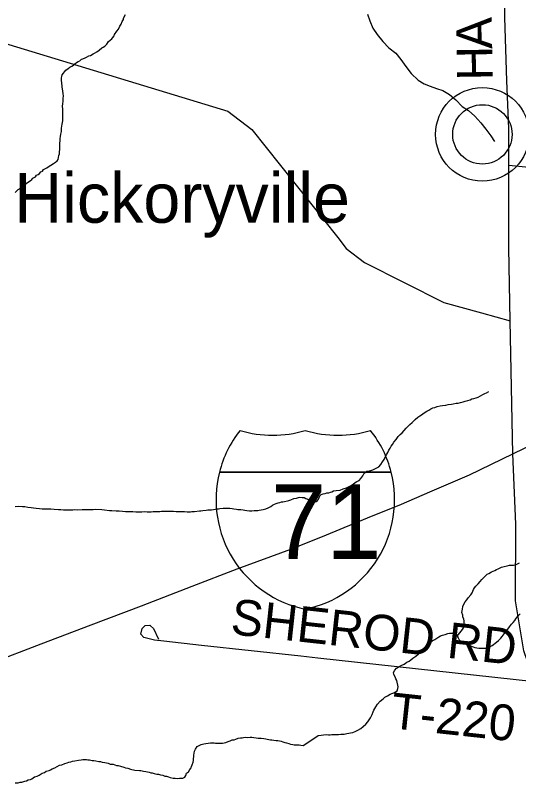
# Model space of a CAD drawing. Extents: x 0 to 1064, y 0 to 440.
# Drawn here: x 412.76 to 425.56, y 253.32 to 273.01 of the extents above; entities that cross this region are included whole.
import ezdxf

# ---------------------------------------------------------------- set-up
doc = ezdxf.new("R2010")
doc.units = 0
for name, color, linetype in [('GM_X_County_Road', 7, 'Continuous'), ('GM_X_County_Road_Text', 7, 'Continuous'), ('GM_X_Interstate_Location', 7, 'Continuous'), ('GM_X_Interstate_Route', 7, 'Continuous'), ('GM_X_Interstate_Shield', 7, 'Continuous'), ('GM_X_Minor_River', 7, 'Continuous'), ('GM_X_Township_Road', 7, 'Continuous'), ('GM_X_Township_Road_Text', 7, 'Continuous'), ('GM_X_Unincorporated', 7, 'Continuous'), ('GM_X_Unincorporated_Location', 7, 'Continuous'), ('GM_X_Unincorporated_Text', 7, 'Continuous')]:
    doc.layers.add(name, color=color, linetype=linetype)

msp = doc.modelspace()

# ---------------------------------------------------------------- linework, layer by layer
at = {"layer": 'GM_X_County_Road'}
msp.add_lwpolyline([(430.223, 246.53), (429.826, 247.63), (429.497, 249.105), (429.173, 250.495), (428.978, 250.85), (427.46, 253.381), (426.869, 254.386), (426.681, 254.735), (426.153, 255.533), (425.968, 256.065), (425.695, 256.851), (425.485, 258.124), (425.491, 260.073), (425.418, 261.86), (425.352, 265.246), (425.316, 267.102), (425.315, 268.577), (425.315, 269.19), (425.315, 270.132), (425.261, 271.341), (425.214, 272.957), (425.2, 274.403)], dxfattribs=at)
at = {"layer": 'GM_X_Interstate_Route'}
msp.add_lwpolyline([(398.964, 251.526), (400.345, 252.046), (402.078, 252.695), (403.86, 253.387), (405.35, 253.96), (406.633, 254.438), (407.929, 254.934), (409.486, 255.537), (410.763, 256.009), (412.125, 256.535), (413.415, 257.031), (414.686, 257.515), (415.963, 257.994), (417.253, 258.496), (418.402, 258.933), (419.77, 259.44), (420.673, 259.799), (421.721, 260.232), (422.583, 260.581), (423.306, 260.898), (424.315, 261.328), (425.418, 261.86), (426.288, 262.282)], dxfattribs=at)
at = {"layer": 'GM_X_Interstate_Shield'}
for p, q in [((417.949, 261.39), (422.321, 261.39)), ((422.321, 261.39), (417.949, 261.39)), ((422.321, 261.39), (417.949, 261.39))]:
    msp.add_line(p, q, dxfattribs=at)
for centre, start, end in [((420.704, 260.694), 141.669, 165.8066), ((419.305, 265.173), 253.0091, 286.9909), ((420.966, 265.173), 253.0091, 286.9909), ((419.567, 260.694), 14.1934, 38.331), ((420.704, 260.694), 165.8066, 258.463), ((419.567, 260.694), 281.537, 14.1934)]:
    msp.add_arc(centre, 2.841, start, end, dxfattribs=at)
at = {"layer": 'GM_X_Minor_River'}
for points in [[(413.976, 270.903), (413.978, 270.952), (413.973, 271.019), (413.962, 271.08), (413.957, 271.141), (413.946, 271.184), (413.947, 271.227), (413.936, 271.269), (413.937, 271.306), (413.931, 271.343), (413.932, 271.379), (413.933, 271.422), (413.94, 271.458), (413.947, 271.5), (413.979, 271.542), (414.01, 271.578), (414.041, 271.62), (414.097, 271.656), (414.141, 271.692), (414.19, 271.721), (414.233, 271.745), (414.271, 271.775), (414.314, 271.81), (414.351, 271.834), (414.394, 271.857), (414.438, 271.893), (414.475, 271.905), (414.53, 271.928), (414.567, 271.946), (414.623, 271.981), (414.666, 271.992), (414.734, 272.034), (414.771, 272.051), (414.826, 272.081), (414.889, 272.128), (414.957, 272.182), (414.994, 272.2), (415.031, 272.229), (415.081, 272.277), (415.131, 272.343), (415.212, 272.415), (415.237, 272.451), (415.269, 272.487), (415.276, 272.523), (415.339, 272.607), (415.382, 272.661), (415.415, 272.733), (415.446, 272.788), (415.478, 272.854), (415.51, 272.902), (415.511, 272.939), (415.562, 273.029)], [(421.717, 273.043), (421.774, 272.872), (421.855, 272.688), (421.967, 272.522), (422.109, 272.349), (422.263, 272.188), (422.442, 272.045), (422.566, 271.891), (422.696, 271.712), (422.832, 271.533), (423.004, 271.366), (423.16, 271.272), (423.316, 271.208), (423.472, 271.15), (423.635, 271.098), (423.803, 270.998), (423.963, 270.861), (424.13, 270.694), (424.285, 270.587), (424.446, 270.45), (424.6, 270.277), (424.73, 270.117), (424.854, 269.944), (424.952, 269.805)], [(412.751, 268.503), (412.826, 268.581), (412.875, 268.605), (412.925, 268.665), (412.963, 268.688), (413, 268.712), (413.062, 268.759), (413.136, 268.801), (413.173, 268.837), (413.205, 268.872), (413.266, 268.908), (413.298, 268.944), (413.335, 268.967), (413.372, 268.991), (413.403, 269.027), (413.447, 269.051), (413.472, 269.087), (413.509, 269.104), (413.558, 269.134), (413.614, 269.175), (413.657, 269.199), (413.725, 269.24), (413.781, 269.276), (413.819, 269.312), (413.844, 269.348), (413.857, 269.396), (413.864, 269.445), (413.877, 269.487), (413.878, 269.53), (413.886, 269.609), (413.888, 269.669), (413.889, 269.724), (413.89, 269.767), (413.897, 269.809), (413.898, 269.882), (413.906, 269.931), (413.913, 269.986), (413.927, 270.058), (413.934, 270.101), (413.935, 270.143), (413.942, 270.192), (413.949, 270.247), (413.963, 270.325), (413.965, 270.386), (413.966, 270.453), (413.968, 270.514), (413.963, 270.563), (413.964, 270.63), (413.959, 270.691), (413.967, 270.77), (413.974, 270.818), (413.975, 270.855), (413.976, 270.903)], [(420.865, 260.921), (420.919, 260.929), (421.022, 260.94), (421.096, 260.969), (421.187, 260.998), (421.236, 261.022), (421.285, 261.046), (421.353, 261.093), (421.402, 261.129), (421.445, 261.153), (421.506, 261.182), (421.549, 261.23), (421.599, 261.302), (421.636, 261.369), (421.704, 261.416), (421.758, 261.428), (421.801, 261.439), (421.85, 261.451), (421.942, 261.492), (422.003, 261.528), (422.058, 261.588), (422.102, 261.654), (422.145, 261.72), (422.177, 261.792), (422.214, 261.853), (422.239, 261.895), (422.264, 261.955), (422.295, 262.003), (422.32, 262.052), (422.351, 262.1), (422.388, 262.154), (422.444, 262.226), (422.5, 262.304), (422.549, 262.352), (422.598, 262.394), (422.703, 262.514), (422.796, 262.604), (422.857, 262.658), (422.931, 262.73), (422.999, 262.789), (423.048, 262.825), (423.091, 262.855), (423.164, 262.902), (423.232, 262.944), (423.281, 262.974), (423.33, 263.003), (423.385, 263.027), (423.428, 263.038), (423.495, 263.062), (423.568, 263.079), (423.629, 263.09), (423.708, 263.101), (423.775, 263.113), (423.854, 263.124), (423.897, 263.129), (423.976, 263.146), (424.025, 263.152), (424.086, 263.169), (424.153, 263.186), (424.208, 263.198), (424.269, 263.215), (424.33, 263.232), (424.372, 263.256), (424.421, 263.267), (424.482, 263.285), (424.537, 263.302), (424.592, 263.332), (424.654, 263.367), (424.702, 263.391), (424.751, 263.415), (424.807, 263.444)], [(420.327, 260.641), (420.364, 260.634), (420.413, 260.651), (420.45, 260.675), (420.475, 260.711), (420.488, 260.753), (420.508, 260.789), (420.539, 260.825), (420.588, 260.843), (420.637, 260.848), (420.686, 260.865), (420.735, 260.87), (420.778, 260.882), (420.815, 260.893), (420.852, 260.917), (420.865, 260.921)], [(414.619, 260.447), (414.735, 260.445), (414.79, 260.45), (414.961, 260.441), (415.028, 260.433), (415.149, 260.419), (415.216, 260.418), (415.326, 260.41), (415.399, 260.408), (415.484, 260.401), (415.564, 260.393), (415.618, 260.392), (415.686, 260.391), (415.747, 260.39), (415.82, 260.388), (415.868, 260.387), (415.905, 260.387), (415.942, 260.386), (415.978, 260.385), (416.039, 260.39), (416.112, 260.389), (416.155, 260.388), (416.216, 260.387), (416.265, 260.392), (416.326, 260.391), (416.375, 260.396), (416.43, 260.395), (416.473, 260.401), (416.54, 260.399), (416.583, 260.405), (416.625, 260.404), (416.674, 260.403), (416.729, 260.402), (416.784, 260.401), (416.851, 260.394), (416.924, 260.392), (417.003, 260.391), (417.064, 260.39), (417.125, 260.389), (417.174, 260.388), (417.21, 260.387), (417.247, 260.393), (417.314, 260.397), (417.443, 260.407), (417.479, 260.413), (417.528, 260.418), (417.614, 260.428), (417.657, 260.434), (417.706, 260.439), (417.748, 260.438), (417.803, 260.443), (417.846, 260.455), (417.889, 260.46), (417.926, 260.465), (417.963, 260.471), (418.042, 260.475), (418.079, 260.481), (418.122, 260.48), (418.158, 260.479), (418.213, 260.478), (418.274, 260.471), (418.316, 260.464), (418.383, 260.457), (418.42, 260.444), (418.493, 260.443), (418.554, 260.436), (418.596, 260.429), (418.645, 260.422), (418.712, 260.414), (418.773, 260.413), (418.834, 260.418), (418.889, 260.417), (418.925, 260.423), (418.962, 260.428), (419.011, 260.439), (419.06, 260.445), (419.128, 260.462), (419.189, 260.485), (419.257, 260.52), (419.301, 260.556), (419.35, 260.579), (419.393, 260.597), (419.442, 260.614), (419.491, 260.625), (419.528, 260.637), (419.565, 260.642), (419.602, 260.648), (419.681, 260.665), (419.718, 260.676), (419.767, 260.693), (419.847, 260.722), (419.908, 260.733), (419.964, 260.751), (420, 260.756), (420.055, 260.749), (420.104, 260.748), (420.152, 260.723), (420.201, 260.704), (420.243, 260.685), (420.291, 260.659), (420.327, 260.641)], [(412.754, 260.524), (412.846, 260.528), (412.937, 260.52), (412.998, 260.519), (413.077, 260.505), (413.162, 260.498), (413.217, 260.491), (413.29, 260.477), (413.375, 260.47), (413.436, 260.462), (413.509, 260.461), (413.589, 260.46), (413.656, 260.458), (413.741, 260.457), (413.851, 260.449), (413.912, 260.448), (413.985, 260.44), (414.046, 260.439), (414.119, 260.438), (414.216, 260.436), (414.265, 260.441), (414.345, 260.44), (414.454, 260.444), (414.509, 260.443), (414.619, 260.447)], [(424.002, 257.223), (424.132, 257.397), (424.163, 257.439), (424.175, 257.487), (424.182, 257.536), (424.177, 257.615), (424.166, 257.658), (424.148, 257.713), (424.143, 257.755), (424.12, 257.828), (424.133, 257.907), (424.146, 257.98), (424.171, 258.034), (424.202, 258.101), (424.246, 258.149), (424.283, 258.197), (424.345, 258.275), (424.382, 258.329), (424.419, 258.407), (424.444, 258.45), (424.475, 258.492), (424.537, 258.558), (424.586, 258.618), (424.63, 258.666), (424.679, 258.714), (424.722, 258.762), (424.765, 258.798), (424.808, 258.821), (424.875, 258.857), (424.955, 258.892), (424.998, 258.916), (425.047, 258.939), (425.126, 258.975), (425.193, 258.998), (425.272, 259.009), (425.333, 259.026), (425.394, 259.032), (425.437, 259.031), (425.498, 259.048), (425.54, 259.066), (425.583, 259.09)], [(425.292, 257.405), (425.335, 257.459), (425.385, 257.531), (425.422, 257.573), (425.465, 257.621), (425.496, 257.663), (425.546, 257.729), (425.602, 257.795)], [(420.46, 254.696), (420.54, 254.707), (420.6, 254.719), (420.68, 254.724), (420.728, 254.717), (420.771, 254.716), (420.813, 254.722), (420.868, 254.727), (420.929, 254.726), (420.977, 254.725), (421.038, 254.731), (421.123, 254.736), (421.19, 254.753), (421.245, 254.758), (421.288, 254.764), (421.349, 254.775), (421.422, 254.804), (421.471, 254.834), (421.55, 254.875), (421.606, 254.923), (421.68, 254.983), (421.729, 255.049), (421.76, 255.097), (421.791, 255.145), (421.835, 255.23), (421.866, 255.296), (421.879, 255.339), (421.929, 255.429), (421.972, 255.495), (422.04, 255.567), (422.114, 255.633), (422.163, 255.669), (422.224, 255.71), (422.298, 255.746), (422.341, 255.763), (422.389, 255.781), (422.432, 255.805), (422.475, 255.835), (422.488, 255.895), (422.495, 255.938), (422.49, 255.98), (422.472, 256.053), (422.461, 256.096), (422.443, 256.139), (422.42, 256.194), (422.39, 256.249), (422.379, 256.304), (422.41, 256.358), (422.453, 256.406), (422.545, 256.459), (422.594, 256.489), (422.655, 256.512), (422.722, 256.56), (422.778, 256.59), (422.821, 256.619), (422.876, 256.661), (422.949, 256.715), (423.011, 256.769), (423.073, 256.829), (423.122, 256.883), (423.183, 256.924), (423.233, 256.972), (423.282, 257.032), (423.325, 257.074), (423.368, 257.104), (423.429, 257.14), (423.484, 257.169), (423.534, 257.211), (423.576, 257.229), (423.631, 257.252), (423.692, 257.269), (423.76, 257.293), (423.802, 257.304), (423.869, 257.303), (423.918, 257.297), (423.972, 257.266), (424.002, 257.223), (424.025, 257.18), (424.049, 257.131), (424.103, 257.081), (424.175, 257.05), (424.224, 257.031), (424.284, 257), (424.344, 256.975), (424.405, 256.95), (424.453, 256.937), (424.502, 256.93), (424.556, 256.917), (424.611, 256.922), (424.666, 256.922), (424.733, 256.921), (424.781, 256.926), (424.836, 256.95), (424.891, 256.985), (425.002, 257.069), (425.051, 257.111), (425.113, 257.177), (425.144, 257.219), (425.193, 257.285), (425.237, 257.339), (425.292, 257.405)], [(417.281, 254.019), (417.288, 254.061), (417.289, 254.116), (417.296, 254.152), (417.297, 254.201), (417.304, 254.249), (417.318, 254.298), (417.337, 254.352), (417.381, 254.418), (417.418, 254.436), (417.486, 254.471), (417.554, 254.482), (417.603, 254.494), (417.664, 254.505), (417.725, 254.51), (417.762, 254.509), (417.817, 254.514), (417.853, 254.507), (417.896, 254.506), (417.938, 254.506), (417.981, 254.505), (418.03, 254.504), (418.067, 254.515), (418.11, 254.521), (418.171, 254.544), (418.226, 254.561), (418.276, 254.585), (418.325, 254.59), (418.368, 254.607), (418.429, 254.631), (418.484, 254.642), (418.527, 254.641), (418.564, 254.646), (418.601, 254.652), (418.662, 254.651), (418.729, 254.656), (418.771, 254.655), (418.826, 254.648), (418.887, 254.64), (418.936, 254.634), (418.972, 254.627), (419.015, 254.626), (419.082, 254.619), (419.13, 254.612), (419.167, 254.605), (419.252, 254.591), (419.288, 254.584), (419.331, 254.578), (419.392, 254.57), (419.434, 254.57), (419.483, 254.563), (419.52, 254.556), (419.568, 254.537), (419.616, 254.518), (419.659, 254.511), (419.713, 254.491), (419.756, 254.478), (419.817, 254.471), (419.853, 254.464), (419.89, 254.464), (419.926, 254.463), (419.981, 254.462), (420.024, 254.455), (420.078, 254.442), (420.152, 254.484), (420.46, 254.696)], [(412.749, 253.493), (412.785, 253.492), (412.828, 253.497), (412.877, 253.509), (412.92, 253.514), (412.994, 253.537), (413.037, 253.548), (413.086, 253.572), (413.141, 253.583), (413.178, 253.6), (413.246, 253.648), (413.314, 253.665), (413.363, 253.688), (413.438, 253.736), (413.499, 253.753), (413.542, 253.789), (413.616, 253.812), (413.653, 253.829), (413.69, 253.847), (413.758, 253.876), (413.82, 253.911), (413.881, 253.941), (413.937, 253.952), (414.017, 253.987), (414.072, 254.004), (414.115, 254.016), (414.17, 254.027), (414.213, 254.044), (414.268, 254.055), (414.36, 254.072), (414.434, 254.083), (414.476, 254.088), (414.519, 254.087), (414.568, 254.086), (414.604, 254.08), (414.647, 254.079), (414.714, 254.065), (414.756, 254.059), (414.805, 254.052), (414.884, 254.038), (414.921, 254.037), (414.969, 254.024), (415.036, 254.011), (415.078, 254.004), (415.121, 253.991), (415.169, 253.972), (415.242, 253.965), (415.285, 253.952), (415.327, 253.939), (415.37, 253.932), (415.436, 253.918), (415.521, 253.892), (415.558, 253.88), (415.618, 253.866), (415.691, 253.841), (415.794, 253.82), (415.916, 253.806), (415.952, 253.805), (416.019, 253.792), (416.08, 253.779), (416.116, 253.772), (416.159, 253.765), (416.201, 253.752), (416.238, 253.745), (416.286, 253.732), (416.353, 253.719), (416.402, 253.712), (416.45, 253.699), (416.511, 253.686), (416.559, 253.666), (416.602, 253.66), (416.656, 253.646), (416.699, 253.627), (416.772, 253.614), (416.82, 253.613), (416.881, 253.606), (416.936, 253.611), (416.985, 253.61), (417.022, 253.615), (417.071, 253.639), (417.096, 253.681), (417.11, 253.742), (417.16, 253.777), (417.197, 253.831), (417.229, 253.873), (417.242, 253.91), (417.255, 253.952), (417.281, 254.019)]]:
    msp.add_lwpolyline(points, dxfattribs=at)
at = {"layer": 'GM_X_Township_Road'}
for points in [[(410.386, 273.066), (412.397, 272.331), (418.165, 270.573), (418.772, 270.104), (420.961, 267.361), (421.175, 267.079), (421.642, 266.726), (423.657, 265.712), (424.623, 265.442), (425.352, 265.246)], [(432.141, 268.455), (429.404, 268.79), (426.934, 269.033), (425.315, 269.19)], [(420.455, 256.665), (420.019, 256.713), (417.492, 256.99), (416.533, 257.095), (416.297, 257.121), (416.027, 257.186), (415.946, 257.274), (415.983, 257.422), (416.062, 257.499), (416.178, 257.504), (416.199, 257.487), (416.27, 257.418), (416.398, 257.149)], [(425.968, 256.065), (420.457, 256.665), (420.455, 256.665)]]:
    msp.add_lwpolyline(points, dxfattribs=at)
at = {"layer": 'GM_X_Unincorporated'}
for radius in [1.19, 0.755]:
    msp.add_circle((424.642, 269.983), radius, dxfattribs=at)
at = {"layer": 'GM_X_Unincorporated_Location'}
msp.add_line((424.642, 269.983), (424.642, 269.983), dxfattribs=at)

# ---------------------------------------------------------------- texts
at = {"layer": 'GM_X_County_Road_Text'}
for s, rotation, p in [('A', 90.8843, (424.892, 272.16)), ('H', 90.8852, (424.905, 271.36))]:
    msp.add_text(s, height=0.909, rotation=rotation, dxfattribs=at).set_placement(p)
at = {"layer": 'GM_X_Interstate_Location'}
for s in ['-', '.', ',']:
    msp.add_text(s, height=0.00303, dxfattribs=at).set_placement((420.135, 260.181))
msp.add_text('71', height=0.00303, rotation=0, dxfattribs=at).set_placement((419.516, 259.554))
at = {"layer": 'GM_X_Interstate_Shield'}
msp.add_text('71', height=1.8939, dxfattribs=at).set_placement((419.26, 259.189))
at = {"layer": 'GM_X_Township_Road_Text'}
for s, rotation, p in [('SHEROD RD', 353.7805, (418.212, 257.278)), ('T-220', 353.8149, (422.279, 254.888))]:
    msp.add_text(s, height=0.9091, rotation=rotation, dxfattribs=at).set_placement(p)
at = {"layer": 'GM_X_Unincorporated_Text'}
msp.add_text('Hickoryville', height=1.26364, rotation=0, dxfattribs=at).set_placement((412.729, 267.736))

doc.saveas('drawing.dxf')
